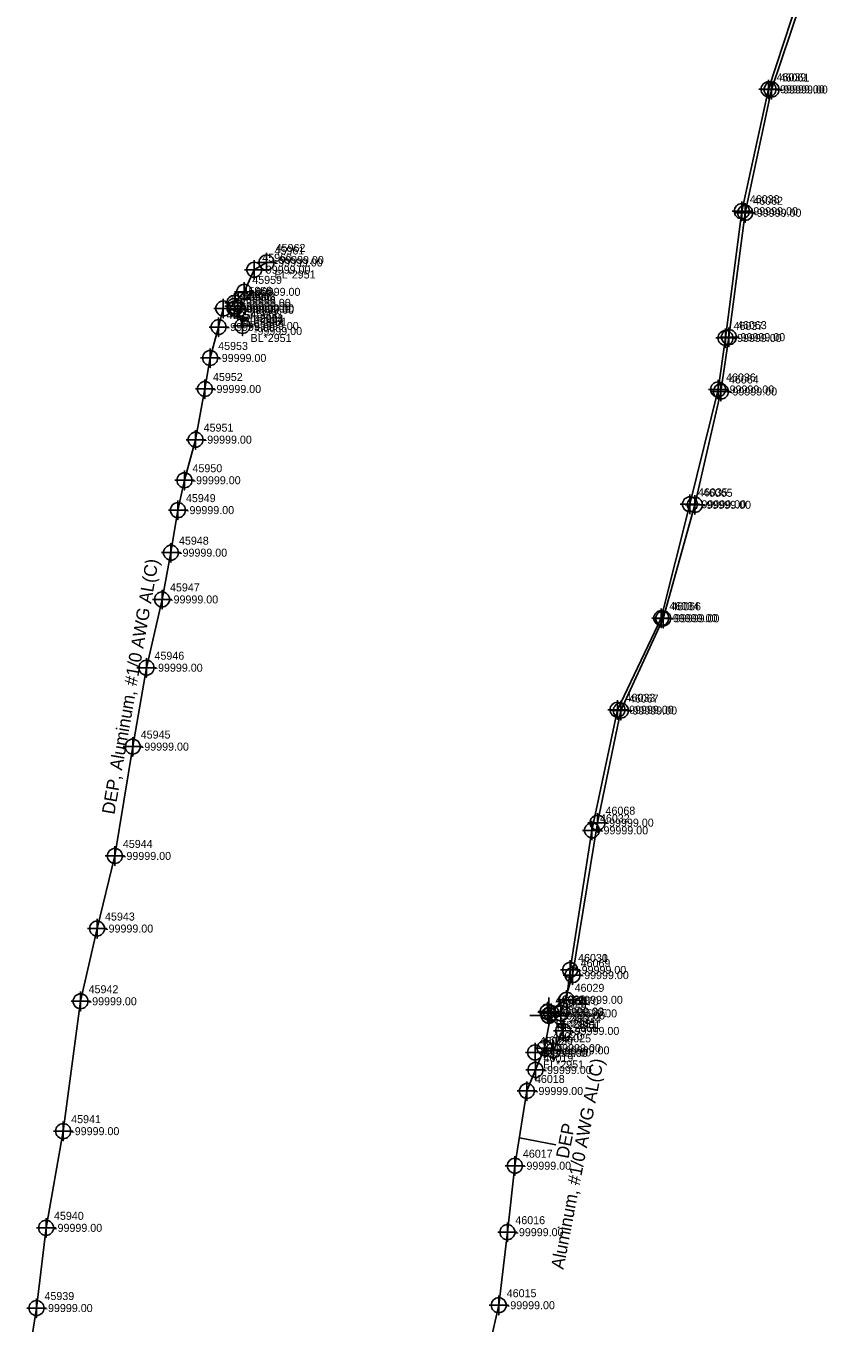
# Model space of a CAD drawing. Extents: x 2083698 to 2094313, y 743246 to 752873.
# Drawn here: x 2090721.8 to 2090977, y 749811.8 to 750217 of the extents above; entities that cross this region are included whole.
import ezdxf

# ---------------------------------------------------------------- set-up
doc = ezdxf.new("R2010")
doc.units = 0
for name, color, linetype in [('COGO Default Parcel', 7, 'Continuous'), ('Exist Property Iron Pin Leader', 7, 'Continuous'), ('Exist Property Iron Pin Text', 7, 'Continuous'), ('Exist Property Monument Leader', 7, 'Continuous'), ('Exist Property Monument Text', 7, 'Continuous'), ('Exist Utilities Power Joint Use Telephone CELL', 7, 'Continuous'), ('Exist Utilities Power Joint Use Telephone Cogo Elevation', 7, 'Continuous'), ('Exist Utilities Power Joint Use Telephone Cogo Number', 7, 'Continuous'), ('Exist Utilities Power UG Cable SUE LOS B', 7, 'Continuous'), ('Exist Utilities Power UG Cable SUE LOS B Leader', 7, 'Continuous'), ('Exist Utilities Power UG Cable SUE LOS B Text', 7, 'Continuous'), ('Scratch_Level_0', 7, 'Continuous')]:
    doc.layers.add(name, color=color, linetype=linetype)

msp = doc.modelspace()

# ---------------------------------------------------------------- linework, layer by layer
at = {"layer": 'Exist Property Iron Pin Text'}
for points in [[(2090953.97, 750200.19), (2090953.97, 750194.19), (2090953.97, 750197.19), (2090956.97, 750197.19), (2090950.97, 750197.19)], [(2090954.93, 750200.11), (2090954.93, 750194.11), (2090954.93, 750197.11), (2090957.93, 750197.11), (2090951.93, 750197.11)], [(2090945.61, 750162.1), (2090945.61, 750156.1), (2090945.61, 750159.1), (2090948.61, 750159.1), (2090942.61, 750159.1)], [(2090946.68, 750161.61), (2090946.68, 750155.61), (2090946.68, 750158.61), (2090949.68, 750158.61), (2090943.68, 750158.61)], [(2090797.05, 750146.08), (2090797.05, 750140.08), (2090797.05, 750143.08), (2090800.05, 750143.08), (2090794.05, 750143.08)], [(2090793.2, 750143.83), (2090793.2, 750137.83), (2090793.2, 750140.83), (2090796.2, 750140.83), (2090790.2, 750140.83)], [(2090787.04, 750133.47), (2090787.04, 750127.47), (2090787.04, 750130.47), (2090790.04, 750130.47), (2090784.04, 750130.47)], [(2090790.08, 750136.91), (2090790.08, 750130.91), (2090790.08, 750133.91), (2090793.08, 750133.91), (2090787.08, 750133.91)], [(2090783.54, 750131.72), (2090783.54, 750125.72), (2090783.54, 750128.72), (2090786.54, 750128.72), (2090780.54, 750128.72)], [(2090787.03, 750132.47), (2090787.03, 750126.47), (2090787.03, 750129.47), (2090790.03, 750129.47), (2090784.03, 750129.47)], [(2090787.08, 750131.68), (2090787.08, 750125.68), (2090787.08, 750128.68), (2090790.08, 750128.68), (2090784.08, 750128.68)], [(2090788.08, 750131.31), (2090788.08, 750125.31), (2090788.08, 750128.31), (2090791.08, 750128.31), (2090785.08, 750128.31)], [(2090782.07, 750125.92), (2090782.07, 750119.92), (2090782.07, 750122.92), (2090785.07, 750122.92), (2090779.07, 750122.92)], [(2090789.53, 750126.25), (2090789.53, 750120.25), (2090789.53, 750123.25), (2090792.53, 750123.25), (2090786.53, 750123.25)], [(2090940.52, 750122.5), (2090940.52, 750116.5), (2090940.52, 750119.5), (2090943.52, 750119.5), (2090937.52, 750119.5)], [(2090941.6, 750122.76), (2090941.6, 750116.76), (2090941.6, 750119.76), (2090944.6, 750119.76), (2090938.6, 750119.76)], [(2090779.43, 750116.26), (2090779.43, 750110.26), (2090779.43, 750113.26), (2090782.43, 750113.26), (2090776.43, 750113.26)], [(2090777.8, 750106.56), (2090777.8, 750100.56), (2090777.8, 750103.56), (2090780.8, 750103.56), (2090774.8, 750103.56)], [(2090938.19, 750106.42), (2090938.19, 750100.42), (2090938.19, 750103.42), (2090941.19, 750103.42), (2090935.19, 750103.42)], [(2090939.08, 750105.78), (2090939.08, 750099.78), (2090939.08, 750102.78), (2090942.08, 750102.78), (2090936.08, 750102.78)], [(2090774.89, 750090.73), (2090774.89, 750084.73), (2090774.89, 750087.73), (2090777.89, 750087.73), (2090771.89, 750087.73)], [(2090771.4, 750078.05), (2090771.4, 750072.05), (2090771.4, 750075.05), (2090774.4, 750075.05), (2090768.4, 750075.05)], [(2090769.35, 750068.72), (2090769.35, 750062.72), (2090769.35, 750065.72), (2090772.35, 750065.72), (2090766.35, 750065.72)], [(2090929.39, 750070.55), (2090929.39, 750064.55), (2090929.39, 750067.55), (2090932.39, 750067.55), (2090926.39, 750067.55)], [(2090930.94, 750070.38), (2090930.94, 750064.38), (2090930.94, 750067.38), (2090933.94, 750067.38), (2090927.94, 750067.38)], [(2090767.18, 750055.43), (2090767.18, 750049.43), (2090767.18, 750052.43), (2090770.18, 750052.43), (2090764.18, 750052.43)], [(2090764.37, 750040.82), (2090764.37, 750034.82), (2090764.37, 750037.82), (2090767.37, 750037.82), (2090761.37, 750037.82)], [(2090920.45, 750034.98), (2090920.45, 750028.98), (2090920.45, 750031.98), (2090923.45, 750031.98), (2090917.45, 750031.98)], [(2090921.06, 750034.9), (2090921.06, 750028.9), (2090921.06, 750031.9), (2090924.06, 750031.9), (2090918.06, 750031.9)], [(2090759.52, 750019.49), (2090759.52, 750013.49), (2090759.52, 750016.49), (2090762.52, 750016.49), (2090756.52, 750016.49)], [(2090906.77, 750006.36), (2090906.77, 750000.36), (2090906.77, 750003.36), (2090909.77, 750003.36), (2090903.77, 750003.36)], [(2090907.81, 750006.11), (2090907.81, 750000.11), (2090907.81, 750003.11), (2090910.81, 750003.11), (2090904.81, 750003.11)], [(2090755.22, 749994.84), (2090755.22, 749988.84), (2090755.22, 749991.84), (2090758.22, 749991.84), (2090752.22, 749991.84)], [(2090898.77, 749968.68), (2090898.77, 749962.68), (2090898.77, 749965.68), (2090901.77, 749965.68), (2090895.77, 749965.68)], [(2090900.51, 749971.08), (2090900.51, 749965.08), (2090900.51, 749968.08), (2090903.51, 749968.08), (2090897.51, 749968.08)], [(2090749.64, 749960.69), (2090749.64, 749954.69), (2090749.64, 749957.69), (2090752.64, 749957.69), (2090746.64, 749957.69)], [(2090744.06, 749938), (2090744.06, 749932), (2090744.06, 749935), (2090747.06, 749935), (2090741.06, 749935)], [(2090891.93, 749925.07), (2090891.93, 749919.07), (2090891.93, 749922.07), (2090894.93, 749922.07), (2090888.93, 749922.07)], [(2090891.94, 749925.08), (2090891.94, 749919.08), (2090891.94, 749922.08), (2090894.94, 749922.08), (2090888.94, 749922.08)], [(2090892.72, 749923.46), (2090892.72, 749917.46), (2090892.72, 749920.46), (2090895.72, 749920.46), (2090889.72, 749920.46)], [(2090738.93, 749915.29), (2090738.93, 749909.29), (2090738.93, 749912.29), (2090741.93, 749912.29), (2090735.93, 749912.29)], [(2090890.85, 749915.74), (2090890.85, 749909.74), (2090890.85, 749912.74), (2090893.85, 749912.74), (2090887.85, 749912.74)], [(2090884.88, 749911.93), (2090884.88, 749905.93), (2090884.88, 749908.93), (2090887.88, 749908.93), (2090881.88, 749908.93)], [(2090884.93, 749912.09), (2090884.93, 749906.09), (2090884.93, 749909.09), (2090887.93, 749909.09), (2090881.93, 749909.09)], [(2090885.3, 749910.83), (2090885.3, 749904.83), (2090885.3, 749907.83), (2090888.3, 749907.83), (2090882.3, 749907.83)], [(2090886.07, 749911.62), (2090886.07, 749905.62), (2090886.07, 749908.62), (2090889.07, 749908.62), (2090883.07, 749908.62)], [(2090889.07, 749911.5), (2090889.07, 749905.5), (2090889.07, 749908.5), (2090892.07, 749908.5), (2090886.07, 749908.5)], [(2090889.76, 749906.02), (2090889.76, 749900.02), (2090889.76, 749903.02), (2090892.76, 749903.02), (2090886.76, 749903.02)], [(2090880.97, 749899.3), (2090880.97, 749893.3), (2090880.97, 749896.3), (2090883.97, 749896.3), (2090877.97, 749896.3)], [(2090883.98, 749900.64), (2090883.98, 749894.64), (2090883.98, 749897.64), (2090886.98, 749897.64), (2090880.98, 749897.64)], [(2090886.69, 749899.95), (2090886.69, 749893.95), (2090886.69, 749896.95), (2090889.69, 749896.95), (2090883.69, 749896.95)], [(2090881.12, 749893.83), (2090881.12, 749887.83), (2090881.12, 749890.83), (2090884.12, 749890.83), (2090878.12, 749890.83)], [(2090878.44, 749887.26), (2090878.44, 749881.26), (2090878.44, 749884.26), (2090881.44, 749884.26), (2090875.44, 749884.26)], [(2090733.48, 749874.71), (2090733.48, 749868.71), (2090733.48, 749871.71), (2090736.48, 749871.71), (2090730.48, 749871.71)], [(2090874.68, 749863.91), (2090874.68, 749857.91), (2090874.68, 749860.91), (2090877.68, 749860.91), (2090871.68, 749860.91)], [(2090728.11, 749844.51), (2090728.11, 749838.51), (2090728.11, 749841.51), (2090731.11, 749841.51), (2090725.11, 749841.51)], [(2090872.32, 749843.15), (2090872.32, 749837.15), (2090872.32, 749840.15), (2090875.32, 749840.15), (2090869.32, 749840.15)], [(2090725.13, 749819.45), (2090725.13, 749813.45), (2090725.13, 749816.45), (2090728.13, 749816.45), (2090722.13, 749816.45)], [(2090869.63, 749820.33), (2090869.63, 749814.33), (2090869.63, 749817.33), (2090872.63, 749817.33), (2090866.63, 749817.33)]]:
    msp.add_lwpolyline(points, dxfattribs=at)
for centre in [(2090953.97, 750197.19), (2090954.93, 750197.11), (2090945.61, 750159.1), (2090946.68, 750158.61), (2090793.2, 750140.83), (2090797.05, 750143.08), (2090790.08, 750133.91), (2090783.54, 750128.72), (2090787.03, 750129.47), (2090787.04, 750130.47), (2090787.08, 750128.68), (2090788.08, 750128.31), (2090789.53, 750123.25), (2090782.07, 750122.92), (2090940.52, 750119.5), (2090941.6, 750119.76), (2090779.43, 750113.26), (2090777.8, 750103.56), (2090938.19, 750103.42), (2090939.08, 750102.78), (2090774.89, 750087.73), (2090771.4, 750075.05), (2090929.39, 750067.55), (2090930.94, 750067.38), (2090769.35, 750065.72), (2090767.18, 750052.43), (2090764.37, 750037.82), (2090920.45, 750031.98), (2090921.06, 750031.9), (2090759.52, 750016.49), (2090906.77, 750003.36), (2090907.81, 750003.11), (2090755.22, 749991.84), (2090898.77, 749965.68), (2090900.51, 749968.08), (2090749.64, 749957.69), (2090744.06, 749935), (2090891.93, 749922.07), (2090891.94, 749922.08), (2090892.72, 749920.46), (2090890.85, 749912.74), (2090738.93, 749912.29), (2090884.88, 749908.93), (2090884.93, 749909.09), (2090886.07, 749908.62), (2090889.07, 749908.5), (2090885.3, 749907.83), (2090889.76, 749903.02), (2090880.97, 749896.3), (2090883.98, 749897.64), (2090886.69, 749896.95), (2090881.12, 749890.83), (2090878.44, 749884.26), (2090733.48, 749871.71), (2090874.68, 749860.91), (2090728.11, 749841.51), (2090872.32, 749840.15), (2090725.13, 749816.45), (2090869.63, 749817.33)]:
    msp.add_circle(centre, 2.34, dxfattribs=at)
at = {"layer": 'Exist Utilities Power Joint Use Telephone CELL'}
msp.add_line((2090885.31, 749907.84), (2090885.31, 749907.84), dxfattribs=at)
msp.add_lwpolyline([(2090879.37, 749907.84), (2090890.71, 749907.8), (2090885.31, 749907.82), (2090885.31, 749913.47)], dxfattribs=at)
msp.add_circle((2090885.31, 749907.85), 2.45, dxfattribs=at)
at = {"layer": 'Exist Utilities Power UG Cable SUE LOS B'}
msp.add_line((2090789.53, 750123.25), (2090788.08, 750128.31), dxfattribs=at)
for points in [[(2090884.88, 749908.93), (2090889.07, 749908.5), (2090892.72, 749920.46), (2090900.51, 749968.08), (2090907.81, 750003.11), (2090921.06, 750031.9), (2090930.94, 750067.38), (2090939.08, 750102.78), (2090941.6, 750119.76), (2090946.68, 750158.61), (2090954.93, 750197.11), (2090967, 750233.04), (2090979.83, 750269.48), (2090994.31, 750306.95), (2091012.96, 750354.77), (2091027.23, 750396.09), (2091043.19, 750429.29), (2091050.64, 750446.2), (2091057.35, 750458.82), (2091061.06, 750462.99), (2091067.57, 750458.49)], [(2090884.93, 749909.09), (2090890.85, 749912.74), (2090891.94, 749922.08), (2090891.93, 749922.07), (2090898.77, 749965.68), (2090906.77, 750003.36), (2090920.45, 750031.98), (2090929.39, 750067.55), (2090938.19, 750103.42), (2090940.52, 750119.5), (2090945.61, 750159.1), (2090953.97, 750197.19), (2090965.98, 750233.76), (2090978.81, 750269.9), (2090993.37, 750307.63), (2091011.81, 750354.96), (2091026.2, 750396.78), (2091041.99, 750429.75), (2091049.69, 750446.56), (2091055.37, 750460.17), (2091061.09, 750464.71), (2091068.46, 750459.06)], [(2090787.03, 750129.47), (2090787.04, 750130.47), (2090790.08, 750133.91), (2090793.2, 750140.83), (2090797.05, 750143.08)], [(2090721.83, 749794.32), (2090722.67, 749800.58), (2090725.13, 749816.45), (2090728.11, 749841.51), (2090733.48, 749871.71), (2090738.93, 749912.29), (2090744.06, 749935), (2090749.64, 749957.69), (2090755.22, 749991.84), (2090759.52, 750016.49), (2090764.37, 750037.82), (2090767.18, 750052.43), (2090769.35, 750065.72), (2090771.4, 750075.05), (2090774.89, 750087.73), (2090777.8, 750103.56), (2090779.43, 750113.26), (2090782.07, 750122.92), (2090783.54, 750128.72), (2090787.08, 750128.68)], [(2090843.88, 749507.08), (2090844.86, 749532.94), (2090845.65, 749557.31), (2090845.53, 749571.18), (2090846.49, 749590.08), (2090848.38, 749615.41), (2090849.44, 749634.79), (2090850.66, 749656.08), (2090851.99, 749670.99), (2090853.13, 749695.54), (2090854.13, 749716.41), (2090856.58, 749737.46), (2090859.13, 749756.05), (2090863.06, 749775.97), (2090865.46, 749793.48), (2090866.8, 749805.04), (2090869.63, 749817.33), (2090872.32, 749840.15), (2090874.68, 749860.91), (2090878.44, 749884.26), (2090881.12, 749890.83), (2090883.98, 749897.64), (2090886.07, 749908.62)], [(2090885.3, 749907.83), (2090889.76, 749903.02), (2090886.69, 749896.95), (2090880.97, 749896.3)]]:
    msp.add_lwpolyline(points, dxfattribs=at)
at = {"layer": 'Exist Utilities Power UG Cable SUE LOS B Leader'}
msp.add_line((2090876.09, 749869.65), (2090887.44, 749867.46), dxfattribs=at)

# ---------------------------------------------------------------- texts
at = {"layer": 'COGO Default Parcel'}
for s, p in [('45964', (2090793.1, 750124.16)), ('46027', (2090882.4, 749898.62))]:
    msp.add_text(s, height=2.5, dxfattribs=at).set_placement(p)
at = {"layer": 'Exist Property Iron Pin Leader'}
for s, p in [('46039', (2090956.47, 750199.69)), ('46061', (2090957.43, 750199.61)), ('46038', (2090948.11, 750161.6)), ('46062', (2090949.18, 750161.11)), ('45960', (2090795.7, 750143.33)), ('45961', (2090799.55, 750145.58)), ('45959', (2090792.58, 750136.41)), ('45955', (2090786.04, 750131.22)), ('45957', (2090789.53, 750131.97)), ('45958', (2090789.54, 750132.97)), ('45956', (2090789.58, 750131.18)), ('45966', (2090790.58, 750130.81)), ('45954', (2090784.57, 750125.42)), ('45965', (2090792.03, 750125.75)), ('46037', (2090943.02, 750122)), ('46063', (2090944.1, 750122.26)), ('45953', (2090781.93, 750115.76)), ('45952', (2090780.3, 750106.06)), ('46036', (2090940.69, 750105.92)), ('46064', (2090941.58, 750105.28)), ('45951', (2090777.39, 750090.23)), ('45950', (2090773.9, 750077.55)), ('45949', (2090771.85, 750068.22)), ('46035', (2090931.89, 750070.05)), ('46065', (2090933.44, 750069.88)), ('45948', (2090769.68, 750054.93)), ('45947', (2090766.87, 750040.32)), ('46034', (2090922.95, 750034.48)), ('46066', (2090923.56, 750034.4)), ('45946', (2090762.02, 750018.99)), ('46033', (2090909.27, 750005.86)), ('46067', (2090910.31, 750005.61)), ('45945', (2090757.72, 749994.34)), ('46068', (2090903.01, 749970.58)), ('46032', (2090901.27, 749968.18)), ('45944', (2090752.14, 749960.19)), ('45943', (2090746.56, 749937.5)), ('46031', (2090894.43, 749924.57)), ('46030', (2090894.44, 749924.58)), ('46069', (2090895.22, 749922.96)), ('45942', (2090741.43, 749914.79)), ('46029', (2090893.35, 749915.24)), ('46071', (2090887.38, 749911.43)), ('46028', (2090887.43, 749911.59)), ('46023', (2090887.8, 749910.33)), ('46021', (2090888.57, 749911.12)), ('46070', (2090891.57, 749911)), ('46024', (2090892.26, 749905.52)), ('46020', (2090886.48, 749900.14)), ('46026', (2090883.47, 749898.8)), ('46025', (2090889.19, 749899.45)), ('46019', (2090883.62, 749893.33)), ('46018', (2090880.94, 749886.76)), ('45941', (2090735.98, 749874.21)), ('46017', (2090877.18, 749863.41)), ('45940', (2090730.61, 749844.01)), ('46016', (2090874.82, 749842.65)), ('45939', (2090727.63, 749818.95)), ('46015', (2090872.13, 749819.83))]:
    msp.add_text(s, height=2.5, dxfattribs=at).set_placement(p)
at = {"layer": 'Exist Property Monument Leader'}
for s, p in [('EL*2951', (2090799.55, 750138.08)), ('BL*2951', (2090789.53, 750124.47)), ('EL*2951', (2090789.58, 750123.68)), ('EL*2951', (2090790.58, 750123.31)), ('BL*2951', (2090792.03, 750118.25)), ('BL*2951', (2090887.43, 749904.09)), ('EL*2951', (2090887.38, 749903.93)), ('BL*2951', (2090887.8, 749902.83)), ('EL*2951', (2090888.57, 749903.62)), ('EL*2951', (2090883.47, 749891.3))]:
    msp.add_text(s, height=2.5, dxfattribs=at).set_placement(p)
at = {"layer": 'Exist Property Monument Text'}
for p in [(2090956.47, 750195.94), (2090957.43, 750195.86), (2090948.11, 750157.85), (2090949.18, 750157.36), (2090795.7, 750139.58), (2090799.55, 750141.83), (2090792.58, 750132.66), (2090786.04, 750127.47), (2090789.53, 750128.22), (2090789.54, 750129.22), (2090789.58, 750127.43), (2090790.58, 750127.06), (2090784.57, 750121.67), (2090792.03, 750122), (2090943.02, 750118.25), (2090944.1, 750118.51), (2090781.93, 750112.01), (2090780.3, 750102.31), (2090940.69, 750102.17), (2090941.58, 750101.53), (2090777.39, 750086.48), (2090773.9, 750073.8), (2090931.89, 750066.3), (2090933.44, 750066.13), (2090771.85, 750064.47), (2090769.68, 750051.18), (2090766.87, 750036.57), (2090922.95, 750030.73), (2090923.56, 750030.65), (2090762.02, 750015.24), (2090909.27, 750002.11), (2090910.31, 750001.86), (2090757.72, 749990.59), (2090903.01, 749966.83), (2090901.27, 749964.43), (2090752.14, 749956.44), (2090746.56, 749933.75), (2090894.43, 749920.82), (2090894.44, 749920.83), (2090895.22, 749919.21), (2090741.43, 749911.04), (2090893.35, 749911.49), (2090887.38, 749907.68), (2090887.43, 749907.84), (2090887.8, 749906.58), (2090888.57, 749907.38), (2090891.57, 749907.25), (2090892.26, 749901.77), (2090886.48, 749896.39), (2090883.47, 749895.05), (2090889.19, 749895.7), (2090883.62, 749889.58), (2090880.94, 749883.01), (2090735.98, 749870.46), (2090877.18, 749859.66), (2090730.61, 749840.26), (2090874.82, 749838.9), (2090727.63, 749815.2), (2090872.13, 749816.08)]:
    msp.add_text('-99999.00', height=2.5, dxfattribs=at).set_placement(p)
at = {"layer": 'Exist Utilities Power Joint Use Telephone Cogo Elevation'}
for p in [(2090799.9, 750142.62), (2090790.59, 750127.51), (2090887.81, 749906.59)]:
    msp.add_text('-99999.00', height=2.5, dxfattribs=at).set_placement(p)
at = {"layer": 'Exist Utilities Power Joint Use Telephone Cogo Number'}
for s, p in [('45962', (2090799.9, 750146.37)), ('45963', (2090790.59, 750131.26)), ('46022', (2090887.81, 749910.34))]:
    msp.add_text(s, height=2.5, dxfattribs=at).set_placement(p)
at = {"layer": 'Exist Utilities Power UG Cable SUE LOS B Text'}
for s, rotation, p in [('DEP, Aluminum, #1/0 AWG AL(C)', 80.1104, (2090749.47, 749970.47)), ('Aluminum, #1/0 AWG AL(C)', 79.075, (2090889.83, 749828.34)), ('DEP', 79.075, (2090891.4, 749862.94))]:
    msp.add_text(s, height=4, rotation=rotation, dxfattribs=at).set_placement(p)
at = {"layer": 'Scratch_Level_0'}
for p in [(2090793.1, 750120.41), (2090882.4, 749894.87)]:
    msp.add_text('-99999.00', height=2.5, dxfattribs=at).set_placement(p)

doc.saveas('drawing.dxf')
